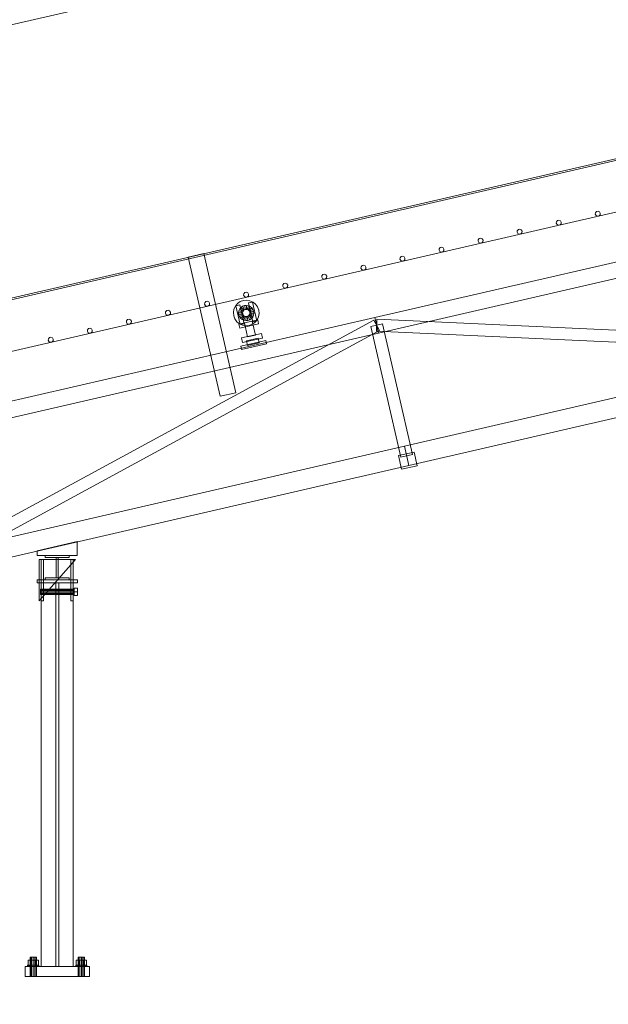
# Model space of a CAD drawing. Header units: millimetres. Extents: x -2233 to 61924, y -68080 to 6847.
# Tile 858 of 1022: x 31688 to 33156, y -69 to 2387. Entities that reach past the tile are written whole.
import ezdxf

# ---------------------------------------------------------------- set-up
doc = ezdxf.new("R2010")
doc.units = ezdxf.units.MM
doc.layers.add('COTAS_P', color=1, linetype='Continuous', lineweight=0)
doc.layers.add('lateral_C03', color=7, linetype='Continuous', lineweight=0)
doc.dimstyles.new('R19_100', dxfattribs={"dimtxt": 250, "dimasz": 150, "dimexe": 150, "dimexo": 80, "dimgap": 100, "dimtad": 1, "dimtih": 1, "dimtoh": 1, "dimdsep": 46, "dimcen": 0.09, "dimadec": 0, "dimazin": 0, "dimtfac": 1, "dimtdec": 4, "dimtofl": 0, "dimtmove": 0, "dimatfit": 3, "dimfxl": 1, "dimtolj": 1, "dimtzin": 0, "dimarcsym": 0})

# ---------------------------------------------------------------- blocks, each defined once
blk = doc.blocks.new('DIM_R27_10')
at = {"layer": 'COTAS_P'}
for p, q in [((28860.4, 1727), (40359, 4377)), ((40359, 4377), (40202.7, 4387.2)), ((40359, 4377), (40223, 4299.5)), ((40561.1, 3500), (40359, 4377)), ((28860.4, 1727), (28996.5, 1804.5)), ((29062.5, 850), (28860.4, 1727)), ((28860.4, 1727), (29016.7, 1716.8))]:
    blk.add_line(p, q, dxfattribs=at)
blk.add_text('11800 P', height=250, rotation=12.978, dxfattribs=at).set_placement((34587.3, 3149.5))
blk = doc.blocks.new('DIM_R27_33')
at = {"layer": 'COTAS_P'}
for p, q in [((857.9, 0), (857.9, -2500)), ((61924.1, 0), (61924.1, -2500)), ((857.9, -2500), (1007.9, -2455)), ((61924.1, -2500), (61774.1, -2455)), ((857.9, -2500), (61924.1, -2500)), ((857.9, -2500), (1007.9, -2545)), ((61924.1, -2500), (61774.1, -2545))]:
    blk.add_line(p, q, dxfattribs=at)
blk.add_text('61066.24 P', height=250, dxfattribs=at).set_placement((31391, -2400))

msp = doc.modelspace()

# ---------------------------------------------------------------- linework, layer by layer
at = {"layer": 'lateral_C03'}
for p, q in [((40313.243, 3685.056), (29204.438, 1124.887)), ((29205.337, 1120.989), (40314.141, 3681.159)), ((29233.633, 998.208), (40342.437, 3558.377)), ((32573.959, 1643.858), (33743.307, 1913.349)), ((33124.189, 1905.184), (33123.845, 1901.274)), ((33123.845, 1901.274), (33125.865, 1897.91)), ((33126.765, 1908.145), (33124.189, 1905.184)), ((33125.865, 1897.91), (33129.477, 1896.375)), ((33130.589, 1909.026), (33126.765, 1908.145)), ((33129.477, 1896.375), (33133.302, 1897.256)), ((33134.201, 1907.491), (33130.589, 1909.026)), ((33133.302, 1897.256), (33135.877, 1900.217)), ((33136.221, 1904.127), (33134.201, 1907.491)), ((33135.877, 1900.217), (33136.221, 1904.127)), ((32582.942, 1604.879), (33752.29, 1874.371)), ((33026.743, 1882.726), (33026.4, 1878.817)), ((33026.4, 1878.817), (33028.42, 1875.452)), ((33029.319, 1885.687), (33026.743, 1882.726)), ((33028.42, 1875.452), (33032.032, 1873.917)), ((33033.143, 1886.569), (33029.319, 1885.687)), ((33032.032, 1873.917), (33035.856, 1874.799)), ((33036.755, 1885.034), (33033.143, 1886.569)), ((33035.856, 1874.799), (33038.432, 1877.76)), ((33038.775, 1881.669), (33036.755, 1885.034)), ((33038.432, 1877.76), (33038.775, 1881.669)), ((32929.298, 1860.269), (32928.954, 1856.359)), ((32928.954, 1856.359), (32930.974, 1852.994)), ((32931.874, 1863.23), (32929.298, 1860.269)), ((32930.974, 1852.994), (32934.586, 1851.46)), ((32935.698, 1864.111), (32931.874, 1863.23)), ((32934.586, 1851.46), (32938.41, 1852.341)), ((32939.31, 1862.576), (32935.698, 1864.111)), ((32938.41, 1852.341), (32940.986, 1855.302)), ((32941.33, 1859.211), (32939.31, 1862.576)), ((32940.986, 1855.302), (32941.33, 1859.211)), ((32736.982, 1818.314), (32734.406, 1815.353)), ((32740.806, 1819.196), (32736.982, 1818.314)), ((32744.418, 1817.661), (32740.806, 1819.196)), ((32746.438, 1814.296), (32744.418, 1817.661)), ((32831.852, 1837.811), (32831.508, 1833.902)), ((32831.508, 1833.902), (32833.528, 1830.537)), ((32834.428, 1840.772), (32831.852, 1837.811)), ((32833.528, 1830.537), (32837.14, 1829.002)), ((32838.252, 1841.653), (32834.428, 1840.772)), ((32837.14, 1829.002), (32840.965, 1829.883)), ((32841.864, 1840.118), (32838.252, 1841.653)), ((32840.965, 1829.883), (32843.541, 1832.844)), ((32843.884, 1836.754), (32841.864, 1840.118)), ((32843.541, 1832.844), (32843.884, 1836.754)), ((32108.319, 1794.124), (32147.297, 1803.107)), ((32108.319, 1794.124), (32188.268, 1447.218)), ((32227.246, 1456.201), (32147.297, 1803.107)), ((32636.961, 1792.896), (32636.617, 1788.986)), ((32639.537, 1795.857), (32636.961, 1792.896)), ((32643.361, 1796.738), (32639.537, 1795.857)), ((32646.973, 1795.203), (32643.361, 1796.738)), ((32648.993, 1791.838), (32646.973, 1795.203)), ((32734.406, 1815.353), (32734.063, 1811.444)), ((32734.063, 1811.444), (32736.083, 1808.079)), ((32736.083, 1808.079), (32739.695, 1806.544)), ((32739.695, 1806.544), (32743.519, 1807.426)), ((32743.519, 1807.426), (32746.095, 1810.387)), ((32746.095, 1810.387), (32746.438, 1814.296)), ((32539.515, 1770.438), (32539.172, 1766.529)), ((32542.091, 1773.399), (32539.515, 1770.438)), ((32545.915, 1774.28), (32542.091, 1773.399)), ((32549.527, 1772.746), (32545.915, 1774.28)), ((32551.547, 1769.381), (32549.527, 1772.746)), ((32551.204, 1765.471), (32551.547, 1769.381)), ((32636.617, 1788.986), (32638.637, 1785.622)), ((32638.637, 1785.622), (32642.249, 1784.087)), ((32642.249, 1784.087), (32646.073, 1784.968)), ((32646.073, 1784.968), (32648.649, 1787.929)), ((32648.649, 1787.929), (32648.993, 1791.838)), ((32442.069, 1747.981), (32441.726, 1744.071)), ((32441.726, 1744.071), (32443.746, 1740.706)), ((32444.645, 1750.941), (32442.069, 1747.981)), ((32448.47, 1751.823), (32444.645, 1750.941)), ((32452.081, 1750.288), (32448.47, 1751.823)), ((32454.101, 1746.923), (32452.081, 1750.288)), ((32453.758, 1743.014), (32454.101, 1746.923)), ((32539.172, 1766.529), (32541.191, 1763.164)), ((32541.191, 1763.164), (32544.803, 1761.629)), ((32544.803, 1761.629), (32548.628, 1762.51)), ((32548.628, 1762.51), (32551.204, 1765.471)), ((32344.624, 1725.523), (32344.28, 1721.613)), ((32344.28, 1721.613), (32346.3, 1718.249)), ((32347.2, 1728.484), (32344.624, 1725.523)), ((32351.024, 1729.365), (32347.2, 1728.484)), ((32354.636, 1727.83), (32351.024, 1729.365)), ((32353.736, 1717.595), (32356.312, 1720.556)), ((32356.656, 1724.466), (32354.636, 1727.83)), ((32356.312, 1720.556), (32356.656, 1724.466)), ((32443.746, 1740.706), (32447.358, 1739.172)), ((32447.358, 1739.172), (32451.182, 1740.053)), ((32451.182, 1740.053), (32453.758, 1743.014)), ((32247.178, 1703.065), (32246.835, 1699.156)), ((32246.835, 1699.156), (32248.855, 1695.791)), ((32249.754, 1706.026), (32247.178, 1703.065)), ((32248.855, 1695.791), (32252.466, 1694.256)), ((32253.578, 1706.908), (32249.754, 1706.026)), ((32252.466, 1694.256), (32256.291, 1695.138)), ((32257.19, 1705.373), (32253.578, 1706.908)), ((32256.291, 1695.138), (32258.867, 1698.098)), ((32259.21, 1702.008), (32257.19, 1705.373)), ((32258.867, 1698.098), (32259.21, 1702.008)), ((32346.3, 1718.249), (32349.912, 1716.714)), ((32349.912, 1716.714), (32353.736, 1717.595)), ((32149.732, 1680.608), (32149.389, 1676.698)), ((32149.389, 1676.698), (32151.409, 1673.333)), ((32152.308, 1683.569), (32149.732, 1680.608)), ((32151.409, 1673.333), (32155.021, 1671.799)), ((32156.133, 1684.45), (32152.308, 1683.569)), ((32155.021, 1671.799), (32158.845, 1672.68)), ((32159.745, 1682.915), (32156.133, 1684.45)), ((32158.845, 1672.68), (32161.421, 1675.641)), ((32161.765, 1679.55), (32159.745, 1682.915)), ((32161.421, 1675.641), (32161.765, 1679.55)), ((32222.64, 1664.487), (32226.107, 1672.087)), ((32226.107, 1672.087), (32231.423, 1678.531)), ((32227.609, 1672.815), (32237.353, 1675.061)), ((32227.609, 1672.815), (32238.389, 1626.041)), ((32231.423, 1678.531), (32238.226, 1683.379)), ((32248.133, 1628.287), (32237.353, 1675.061)), ((32238.226, 1683.379), (32246.051, 1686.302)), ((32240.285, 1669.02), (32244.324, 1671.898)), ((32244.324, 1671.898), (32248.971, 1673.634)), ((32249.016, 1663.067), (32244.324, 1671.898)), ((32246.051, 1686.302), (32254.367, 1687.099)), ((32248.971, 1673.634), (32253.908, 1674.107)), ((32251.217, 1663.889), (32248.971, 1673.634)), ((32253.555, 1664.113), (32253.908, 1674.107)), ((32253.908, 1674.107), (32258.8, 1673.287)), ((32254.367, 1687.099), (32262.605, 1685.717)), ((32255.872, 1663.725), (32258.8, 1673.287)), ((32258.01, 1662.75), (32263.312, 1671.228)), ((32258.792, 1680.002), (32268.536, 1682.248)), ((32258.792, 1680.002), (32269.571, 1633.228)), ((32258.8, 1673.287), (32263.312, 1671.228)), ((32262.605, 1685.717), (32270.206, 1682.25)), ((32263.312, 1671.228), (32267.138, 1668.072)), ((32279.316, 1635.474), (32268.536, 1682.248)), ((32270.206, 1682.25), (32276.649, 1676.934)), ((32276.649, 1676.934), (32281.498, 1670.131)), ((32281.498, 1670.131), (32284.42, 1662.305)), ((32052.287, 1658.15), (32051.943, 1654.241)), ((32051.943, 1654.241), (32053.963, 1650.876)), ((32054.863, 1661.111), (32052.287, 1658.15)), ((32053.963, 1650.876), (32057.575, 1649.341)), ((32058.687, 1661.992), (32054.863, 1661.111)), ((32057.575, 1649.341), (32061.399, 1650.222)), ((32062.299, 1660.457), (32058.687, 1661.992)), ((32061.399, 1650.222), (32063.975, 1653.183)), ((32064.319, 1657.093), (32062.299, 1660.457)), ((32063.975, 1653.183), (32064.319, 1657.093)), ((32221.258, 1656.248), (32222.64, 1664.487)), ((32222.055, 1647.933), (32221.258, 1656.248)), ((32224.978, 1640.107), (32222.055, 1647.933)), ((32234.25, 1655.789), (32235.07, 1660.681)), ((32244.243, 1655.437), (32234.25, 1655.789)), ((32234.723, 1650.852), (32234.25, 1655.789)), ((32244.468, 1653.098), (32234.723, 1650.852)), ((32236.458, 1646.205), (32234.723, 1650.852)), ((32235.07, 1660.681), (32237.129, 1665.194)), ((32244.632, 1657.754), (32235.07, 1660.681)), ((32245.29, 1650.897), (32236.458, 1646.205)), ((32239.337, 1642.166), (32236.458, 1646.205)), ((32237.129, 1665.194), (32240.285, 1669.02)), ((32245.607, 1659.891), (32237.129, 1665.194)), ((32246.653, 1648.984), (32239.337, 1642.166)), ((32247.102, 1661.704), (32240.285, 1669.02)), ((32248.466, 1647.488), (32243.163, 1639.01)), ((32244.243, 1655.437), (32244.632, 1657.754)), ((32244.468, 1653.098), (32244.243, 1655.437)), ((32245.29, 1650.897), (32244.468, 1653.098)), ((32244.632, 1657.754), (32245.607, 1659.891)), ((32246.653, 1648.984), (32245.29, 1650.897)), ((32245.607, 1659.891), (32247.102, 1661.704)), ((32248.466, 1647.488), (32246.653, 1648.984)), ((32247.102, 1661.704), (32249.016, 1663.067)), ((32250.603, 1646.513), (32247.676, 1636.951)), ((32250.603, 1646.513), (32248.466, 1647.488)), ((32249.016, 1663.067), (32251.217, 1663.889)), ((32252.92, 1646.125), (32250.603, 1646.513)), ((32251.217, 1663.889), (32253.555, 1664.113)), ((32252.92, 1646.125), (32252.567, 1636.131)), ((32255.259, 1646.349), (32252.92, 1646.125)), ((32253.555, 1664.113), (32255.872, 1663.725)), ((32257.46, 1647.171), (32255.259, 1646.349)), ((32255.259, 1646.349), (32257.505, 1636.604)), ((32255.872, 1663.725), (32258.01, 1662.75)), ((32259.373, 1648.534), (32257.46, 1647.171)), ((32257.46, 1647.171), (32262.151, 1638.34)), ((32258.01, 1662.75), (32259.822, 1661.254)), ((32260.868, 1650.347), (32259.373, 1648.534)), ((32259.373, 1648.534), (32266.19, 1641.218)), ((32259.822, 1661.254), (32267.138, 1668.072)), ((32259.822, 1661.254), (32261.186, 1659.341)), ((32261.843, 1652.484), (32260.868, 1650.347)), ((32260.868, 1650.347), (32269.347, 1645.044)), ((32261.186, 1659.341), (32270.017, 1664.032)), ((32261.186, 1659.341), (32262.008, 1657.14)), ((32262.232, 1654.801), (32261.843, 1652.484)), ((32261.843, 1652.484), (32271.405, 1649.557)), ((32271.752, 1659.386), (32262.008, 1657.14)), ((32262.008, 1657.14), (32262.232, 1654.801)), ((32262.232, 1654.801), (32272.226, 1654.449)), ((32267.138, 1668.072), (32270.017, 1664.032)), ((32271.405, 1649.557), (32269.347, 1645.044)), ((32270.017, 1664.032), (32271.752, 1659.386)), ((32272.226, 1654.449), (32271.405, 1649.557)), ((32271.752, 1659.386), (32272.226, 1654.449)), ((32283.836, 1645.751), (32280.369, 1638.151)), ((32285.218, 1653.99), (32283.836, 1645.751)), ((32284.42, 1662.305), (32285.218, 1653.99)), ((31404.611, 1374.366), (32573.959, 1643.858)), ((31476.947, 1042.587), (32571.286, 1637.547)), ((31954.841, 1635.692), (31954.498, 1631.783)), ((31954.498, 1631.783), (31956.518, 1628.418)), ((31957.417, 1638.653), (31954.841, 1635.692)), ((31956.518, 1628.418), (31960.13, 1626.883)), ((31961.241, 1639.535), (31957.417, 1638.653)), ((31960.13, 1626.883), (31963.954, 1627.765)), ((31964.853, 1638), (31961.241, 1639.535)), ((31963.954, 1627.765), (31966.53, 1630.726)), ((31966.873, 1634.635), (31964.853, 1638)), ((31966.53, 1630.726), (31966.873, 1634.635)), ((32229.826, 1633.304), (32224.978, 1640.107)), ((32236.27, 1627.988), (32229.826, 1633.304)), ((32235.016, 1627.317), (32281.79, 1638.096)), ((32235.016, 1627.317), (32237.262, 1617.572)), ((32243.87, 1624.521), (32236.27, 1627.988)), ((32237.262, 1617.572), (32284.036, 1628.352)), ((32238.389, 1626.041), (32248.133, 1628.287)), ((32243.163, 1639.01), (32239.337, 1642.166)), ((32247.676, 1636.951), (32243.163, 1639.01)), ((32252.109, 1623.139), (32243.87, 1624.521)), ((32252.567, 1636.131), (32247.676, 1636.951)), ((32268.148, 1634.952), (32248.658, 1630.461)), ((32256.743, 1595.38), (32248.658, 1630.461)), ((32260.424, 1623.936), (32252.109, 1623.139)), ((32257.505, 1636.604), (32252.567, 1636.131)), ((32262.151, 1638.34), (32257.505, 1636.604)), ((32268.25, 1626.859), (32260.424, 1623.936)), ((32266.19, 1641.218), (32262.151, 1638.34)), ((32269.347, 1645.044), (32266.19, 1641.218)), ((32268.148, 1634.952), (32276.232, 1599.872)), ((32275.053, 1631.707), (32268.25, 1626.859)), ((32269.571, 1633.228), (32279.316, 1635.474)), ((32280.369, 1638.151), (32275.053, 1631.707)), ((32284.036, 1628.352), (32281.79, 1638.096)), ((32593.067, 1627.737), (32563.834, 1621)), ((32638.842, 1295.531), (32563.834, 1621)), ((32571.286, 1637.547), (32585.615, 1611.19)), ((32573.959, 1643.858), (32582.942, 1604.879)), ((32579.125, 1639.353), (32577.777, 1609.384)), ((32579.125, 1639.353), (33823.481, 1583.376)), ((32593.067, 1627.737), (32668.076, 1302.269)), ((31413.594, 1335.388), (32582.942, 1604.879)), ((31491.276, 1016.23), (32585.615, 1611.19)), ((31857.396, 1613.235), (31857.052, 1609.325)), ((31857.052, 1609.325), (31859.072, 1605.961)), ((31859.971, 1616.196), (31857.396, 1613.235)), ((31859.072, 1605.961), (31862.684, 1604.426)), ((31863.796, 1617.077), (31859.971, 1616.196)), ((31862.684, 1604.426), (31866.508, 1605.307)), ((31867.408, 1615.542), (31863.796, 1617.077)), ((31866.508, 1605.307), (31869.084, 1608.268)), ((31869.428, 1612.177), (31867.408, 1615.542)), ((31869.084, 1608.268), (31869.428, 1612.177)), ((32241.512, 1592.896), (32291.014, 1604.305)), ((32276.232, 1599.872), (32256.743, 1595.38)), ((32293.709, 1592.611), (32291.014, 1604.305)), ((32577.777, 1609.384), (33822.133, 1553.407)), ((31759.95, 1590.777), (31759.606, 1586.868)), ((31759.606, 1586.868), (31761.626, 1583.503)), ((31762.526, 1593.738), (31759.95, 1590.777)), ((31761.626, 1583.503), (31765.238, 1581.968)), ((31766.35, 1594.619), (31762.526, 1593.738)), ((31765.238, 1581.968), (31769.063, 1582.849)), ((31769.962, 1593.085), (31766.35, 1594.619)), ((31769.063, 1582.849), (31771.638, 1585.81)), ((31771.982, 1589.72), (31769.962, 1593.085)), ((31771.638, 1585.81), (31771.982, 1589.72)), ((32239.572, 1571.925), (32301.937, 1586.298)), ((32239.572, 1571.925), (32241.369, 1564.129)), ((32241.369, 1564.129), (32303.734, 1578.502)), ((32241.512, 1592.896), (32244.207, 1581.203)), ((32244.207, 1581.203), (32293.709, 1592.611)), ((32253.892, 1585.487), (32283.126, 1592.225)), ((32253.892, 1585.487), (32256.587, 1573.794)), ((32256.587, 1573.794), (32285.821, 1580.531)), ((32285.821, 1580.531), (32283.126, 1592.225)), ((32303.734, 1578.502), (32301.937, 1586.298)), ((32647.845, 1323.262), (33817.193, 1592.753)), ((32659.074, 1274.539), (33828.421, 1544.03)), ((32188.268, 1447.218), (32227.246, 1456.201)), ((31478.497, 1053.77), (32647.845, 1323.262)), ((32632.847, 1299.281), (32671.825, 1308.264)), ((32668.076, 1302.269), (32638.842, 1295.531)), ((32647.845, 1323.262), (32659.074, 1274.539)), ((32679.686, 1274.158), (32671.825, 1308.264)), ((32632.847, 1299.281), (32640.707, 1265.175)), ((31489.726, 1005.047), (32659.074, 1274.539)), ((32640.707, 1265.175), (32679.686, 1274.158)), ((31731.838, 1061.871), (31831.838, 1084.918)), ((31831.838, 1049.871), (31831.838, 1084.918)), ((31731.838, 1061.871), (31731.838, 1049.871)), ((31731.838, 1049.871), (31831.838, 1049.871)), ((31737.063, 936.871), (31827.063, 1039.871)), ((31827.063, 1039.871), (31737.063, 1039.871)), ((31737.063, 1039.871), (31737.063, 936.871)), ((31742.063, 936.871), (31742.063, 1039.871)), ((31742.063, 1039.871), (31748.063, 1039.871)), ((31748.063, 936.871), (31748.063, 1039.871)), ((31752.063, 1044.871), (31752.063, 1049.871)), ((31752.063, 1049.871), (31812.063, 1049.871)), ((31812.063, 1044.871), (31752.063, 1044.871)), ((31779.563, 994.871), (31779.563, 1044.871)), ((31779.563, 1044.871), (31784.563, 1044.871)), ((31784.563, 1044.871), (31784.563, 994.871)), ((31812.063, 1049.871), (31812.063, 1044.871)), ((31816.063, 936.871), (31816.063, 1039.871)), ((31816.063, 1039.871), (31822.063, 1039.871)), ((31822.063, 936.871), (31822.063, 1039.871)), ((31732.063, 989.871), (31832.063, 989.871)), ((31732.063, 989.871), (31732.063, 981.871)), ((31752.063, 989.871), (31752.063, 994.871)), ((31752.063, 994.871), (31812.063, 994.871)), ((31812.063, 989.871), (31752.063, 989.871)), ((31784.563, 994.871), (31779.563, 994.871)), ((31812.063, 994.871), (31812.063, 989.871)), ((31832.063, 981.871), (31832.063, 989.871)), ((31732.063, 981.871), (31832.063, 981.871)), ((31740.063, 964.914), (31740.063, 965.771)), ((31740.063, 965.771), (31824.063, 965.771)), ((31740.063, 962.571), (31740.063, 964.914)), ((31740.063, 964.914), (31824.063, 964.914)), ((31740.063, 959.371), (31740.063, 962.571)), ((31740.063, 962.571), (31824.063, 962.571)), ((31740.063, 956.171), (31740.063, 959.371)), ((31824.063, 959.371), (31740.063, 959.371)), ((31742.063, 981.871), (31822.063, 981.871)), ((31742.063, 981.871), (31742.063, 25)), ((31778.563, 981.871), (31785.563, 981.871)), ((31778.563, 981.871), (31778.563, 25)), ((31785.563, 25), (31785.563, 981.871)), ((31822.063, 25), (31822.063, 981.871)), ((31824.063, 959.371), (31824.063, 968.378)), ((31824.063, 968.378), (31832.063, 968.378)), ((31824.063, 964.914), (31824.063, 965.771)), ((31824.063, 962.571), (31824.063, 964.914)), ((31824.063, 959.371), (31824.063, 962.571)), ((31824.063, 959.371), (31824.063, 956.171)), ((31824.063, 950.365), (31824.063, 959.371)), ((31832.063, 959.371), (31824.063, 959.371)), ((31832.063, 959.371), (31832.063, 968.378)), ((31832.063, 959.371), (31832.063, 950.365)), ((31740.063, 956.171), (31740.063, 953.829)), ((31740.063, 956.171), (31824.063, 956.171)), ((31740.063, 953.829), (31740.063, 952.971)), ((31740.063, 953.829), (31824.063, 953.829)), ((31740.063, 952.971), (31824.063, 952.971)), ((31748.063, 936.871), (31742.063, 936.871)), ((31822.063, 936.871), (31816.063, 936.871)), ((31824.063, 956.171), (31824.063, 953.829)), ((31824.063, 953.829), (31824.063, 952.971)), ((31824.063, 950.365), (31832.063, 950.365)), ((31702.063, 25), (31862.063, 25)), ((31702.063, 25), (31702.063, 0)), ((31709.128, 28), (31708.063, 28)), ((31708.063, 25), (31708.063, 28)), ((31709.128, 25), (31708.063, 25)), ((31712.163, 28), (31709.128, 28)), ((31709.128, 25), (31709.128, 28)), ((31712.163, 25), (31709.128, 25)), ((31715.663, 40.8), (31709.263, 40.8)), ((31709.263, 28), (31709.263, 40.8)), ((31715.663, 28), (31709.263, 28)), ((31716.705, 28), (31712.163, 28)), ((31712.163, 25), (31712.163, 28)), ((31716.705, 25), (31712.163, 25)), ((31715.134, 48), (31714.063, 48)), ((31714.063, 0), (31714.063, 48)), ((31718.063, 48), (31715.134, 48)), ((31715.134, 0), (31715.134, 48)), ((31728.463, 40.8), (31715.663, 40.8)), ((31715.663, 28), (31715.663, 40.8)), ((31728.463, 28), (31715.663, 28)), ((31722.063, 28), (31716.705, 28)), ((31716.705, 25), (31716.705, 28)), ((31722.063, 25), (31716.705, 25)), ((31722.063, 48), (31718.063, 48)), ((31718.063, 0), (31718.063, 48)), ((31726.063, 48), (31722.063, 48)), ((31722.063, 0), (31722.063, 48)), ((31727.42, 28), (31722.063, 28)), ((31722.063, 25), (31722.063, 28)), ((31727.42, 25), (31722.063, 25)), ((31728.991, 48), (31726.063, 48)), ((31726.063, 0), (31726.063, 48)), ((31731.962, 28), (31727.42, 28)), ((31727.42, 25), (31727.42, 28)), ((31731.962, 25), (31727.42, 25)), ((31734.863, 40.8), (31728.463, 40.8)), ((31728.463, 28), (31728.463, 40.8)), ((31728.463, 28), (31734.863, 28)), ((31730.063, 48), (31728.991, 48)), ((31728.991, 0), (31728.991, 48)), ((31730.063, 48), (31730.063, 0)), ((31734.997, 28), (31731.962, 28)), ((31731.962, 25), (31731.962, 28)), ((31734.997, 25), (31731.962, 25)), ((31734.863, 40.8), (31734.863, 28)), ((31736.063, 28), (31734.997, 28)), ((31734.997, 25), (31734.997, 28)), ((31734.997, 25), (31736.063, 25)), ((31736.063, 28), (31736.063, 25)), ((31742.063, 25), (31822.063, 25)), ((31778.563, 25), (31785.563, 25)), ((31829.128, 28), (31828.063, 28)), ((31828.063, 25), (31828.063, 28)), ((31829.128, 25), (31828.063, 25)), ((31832.163, 28), (31829.128, 28)), ((31829.128, 25), (31829.128, 28)), ((31832.163, 25), (31829.128, 25)), ((31835.663, 40.8), (31829.263, 40.8)), ((31829.263, 28), (31829.263, 40.8)), ((31835.663, 28), (31829.263, 28)), ((31836.705, 28), (31832.163, 28)), ((31832.163, 25), (31832.163, 28)), ((31836.705, 25), (31832.163, 25)), ((31835.134, 48), (31834.063, 48)), ((31834.063, 0), (31834.063, 48)), ((31838.063, 48), (31835.134, 48)), ((31835.134, 0), (31835.134, 48)), ((31848.463, 40.8), (31835.663, 40.8)), ((31835.663, 28), (31835.663, 40.8)), ((31848.463, 28), (31835.663, 28)), ((31842.063, 28), (31836.705, 28)), ((31836.705, 25), (31836.705, 28)), ((31842.063, 25), (31836.705, 25)), ((31842.063, 48), (31838.063, 48)), ((31838.063, 0), (31838.063, 48)), ((31846.063, 48), (31842.063, 48)), ((31842.063, 0), (31842.063, 48)), ((31847.42, 28), (31842.063, 28)), ((31842.063, 25), (31842.063, 28)), ((31847.42, 25), (31842.063, 25)), ((31848.991, 48), (31846.063, 48)), ((31846.063, 0), (31846.063, 48)), ((31851.962, 28), (31847.42, 28)), ((31847.42, 25), (31847.42, 28)), ((31851.962, 25), (31847.42, 25)), ((31854.863, 40.8), (31848.463, 40.8)), ((31848.463, 28), (31848.463, 40.8)), ((31848.463, 28), (31854.863, 28)), ((31850.063, 48), (31848.991, 48)), ((31848.991, 0), (31848.991, 48)), ((31850.063, 48), (31850.063, 0)), ((31854.997, 28), (31851.962, 28)), ((31851.962, 25), (31851.962, 28)), ((31854.997, 25), (31851.962, 25)), ((31854.863, 40.8), (31854.863, 28)), ((31856.063, 28), (31854.997, 28)), ((31854.997, 25), (31854.997, 28)), ((31854.997, 25), (31856.063, 25)), ((31856.063, 28), (31856.063, 25)), ((31862.063, 0), (31862.063, 25)), ((31702.063, 0), (31862.063, 0)), ((31715.134, 0), (31714.063, 0)), ((31718.063, 0), (31715.134, 0)), ((31722.063, 0), (31718.063, 0)), ((31726.063, 0), (31722.063, 0)), ((31728.991, 0), (31726.063, 0)), ((31728.991, 0), (31730.063, 0)), ((31835.134, 0), (31834.063, 0)), ((31838.063, 0), (31835.134, 0)), ((31842.063, 0), (31838.063, 0)), ((31846.063, 0), (31842.063, 0)), ((31848.991, 0), (31846.063, 0)), ((31848.991, 0), (31850.063, 0))]:
    msp.add_line(p, q, dxfattribs=at)

# ---------------------------------------------------------------- dimensions: what is measured, and where the dimension line sits
at = {"layer": 'COTAS_P'}
for p1, p2, distance, picture, middle in [((29062.547, 850), (40561.134, 3500), 900, 'DIM_R27_10', (34609.722, 3052.011)), ((857.898, 0), (61924.134, 0), -2500, 'DIM_R27_33', (31391.016, -2500))]:
    dim = msp.add_aligned_dim(p1=p1, p2=p2, distance=distance, text='<> P', dimstyle='R19_100', dxfattribs=at)
    dim.commit()
    dim.dimension.update_dxf_attribs({"geometry": picture, "text_midpoint": middle})

doc.saveas('drawing.dxf')
